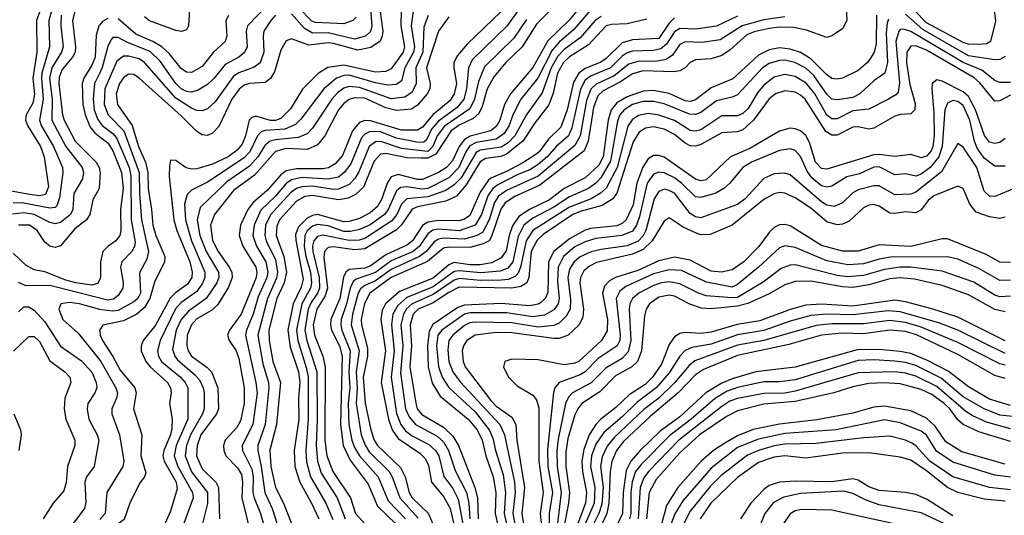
# Model space of a CAD drawing. Header units: inches. Extents: x 990535 to 1117859, y 769386 to 892122.
# Tile 893 of 1056: x 1059695 to 1063447, y 863643 to 865533. Entities that reach past the tile are written whole.
import ezdxf

# ---------------------------------------------------------------- set-up
doc = ezdxf.new("R2010")
doc.units = ezdxf.units.IN
doc.header["$MEASUREMENT"] = 0
doc.layers.add('B0856', color=7, linetype='Continuous')
doc.layers.add('B0866', color=7, linetype='Continuous')

msp = doc.modelspace()

# ---------------------------------------------------------------- linework, layer by layer
at = {"layer": 'B0856', "color": 5}
for points, elevation in [([(1060000, 865745.7), (1059970, 865750.5), (1059856.5, 865743.5), (1059830, 865730.3), (1059821.9, 865718.1), (1059802.3, 865650), (1059758.5, 865530), (1059760.5, 865410), (1059745.1, 865310), (1059751.8, 865248.2), (1059744.5, 865215.5), (1059719.8, 865170), (1059716.9, 865150), (1059724.1, 865130), (1059773.7, 865050), (1059788.1, 865010), (1059804, 864896), (1059793, 864867), (1059770, 864862.1), (1059733.1, 864866.9), (1059626.1, 864886.1)], 3420), ([(1060000, 865701), (1059910, 865698.3), (1059870, 865687.4), (1059850, 865662.9), (1059830, 865619.6), (1059805.8, 865530), (1059807.8, 865430), (1059779.2, 865330), (1059777.3, 865310), (1059784.8, 865230), (1059770.8, 865150), (1059776.4, 865130), (1059823.2, 865050), (1059857.3, 864970), (1059859.7, 864950), (1059846.3, 864853.7), (1059836.3, 864823.7), (1059830, 864817.8), (1059810, 864814.3), (1059710, 864833.8), (1059670, 864835.6)], 3440), ([(1060000, 865620.8), (1059953.2, 865606.8), (1059926.5, 865593.5), (1059905.9, 865570), (1059895.7, 865530), (1059907.8, 865430), (1059905.9, 865410), (1059895.6, 865390), (1059856.2, 865343.8), (1059845.4, 865314.6), (1059843.9, 865290), (1059857.7, 865170), (1059863.7, 865150), (1059905.8, 865070), (1059986.4, 864990), (1059997.1, 864970), (1060000, 864955.9)], 3480), ([(1059853.3, 865550), (1059851.4, 865510), (1059859.8, 865430), (1059853.6, 865410), (1059817.2, 865350), (1059808.9, 865310), (1059818.3, 865230), (1059817.6, 865150), (1059870.2, 865050.2), (1059932.7, 864970), (1059938.4, 864950), (1059933.5, 864926.5), (1059901.3, 864870), (1059897.7, 864810), (1059888, 864790), (1059850, 864759.5), (1059830, 864754.8), (1059810, 864759.5), (1059750, 864790.7), (1059710, 864796.7), (1059667.7, 864792.3)], 3460), ([(1060000, 865514.3), (1059996.4, 865510), (1059986.2, 865473.8), (1059982.8, 865390), (1059970, 865359.3), (1059939.3, 865310), (1059933.2, 865290), (1059936, 865210), (1059943.9, 865170), (1059963.5, 865123.5), (1059981.3, 865101.3), (1060000, 865086.8)], 3520), ([(1060000, 865330.9), (1059980.4, 865290), (1059974.2, 865230), (1059979, 865190), (1059992.4, 865152.4), (1060000, 865142.3)], 3540), ([(1060000, 864931.7), (1059997.2, 864890), (1059973.7, 864846.3), (1059961.9, 864790), (1059949.8, 864770.2), (1059904.4, 864735.6), (1059850, 864671.4), (1059830, 864665), (1059810, 864669.5), (1059790, 864685.4), (1059761.3, 864730), (1059732, 864750), (1059690, 864750.4)], 3480), ([(1060000, 864543.5), (1059993, 864527), (1059970, 864521.3), (1059909, 864530), (1059870, 864540.1), (1059790, 864571.5), (1059750, 864579.7), (1059717.6, 864597.6), (1059670, 864642.8)], 3520), ([(1060000, 864471.4), (1059810, 864519.3), (1059718.1, 864518.1), (1059690, 864531)], 3540), ([(1059690, 864419.2), (1059710, 864438.4), (1059730, 864438.6), (1059750, 864425.9), (1059790, 864381.8), (1059850, 864288.1), (1059930, 864232.8), (1059970, 864188.8), (1059986.1, 864150), (1059988.3, 864130), (1059980.9, 864110), (1059954.3, 864070), (1059951.7, 864048.3), (1059958, 864010), (1059990.5, 863950), (1059996.3, 863930), (1059978, 863830), (1059949.8, 863790.2), (1059942.8, 863770), (1059946.4, 863693.6), (1059941.3, 863670), (1059868.3, 863571.7)], 3540), ([(1060000, 864428.5), (1059923.1, 864450), (1059884.7, 864455.3), (1059851.6, 864450), (1059843.6, 864430), (1059859.4, 864390), (1059918, 864338), (1060000, 864235.1)], 3560), ([(1060000, 864351.1), (1059999.3, 864350), (1060000, 864343.1)], 3580), ([(1059670.9, 864269.1), (1059730, 864325.2), (1059750, 864325.7), (1059770, 864305.6), (1059810, 864233), (1059866.3, 864190), (1059885.3, 864170), (1059889.5, 864150), (1059866.5, 864090), (1059864.4, 864050), (1059870.1, 864010), (1059904.5, 863930), (1059905.5, 863910), (1059877.3, 863830), (1059871.9, 863768.1), (1059862.7, 863737.3), (1059822, 863690), (1059783.7, 863630)], 3520), ([(1059672, 864030), (1059697.8, 863970), (1059700.1, 863950), (1059691.9, 863890)], 3480)]:
    msp.add_lwpolyline(points, dxfattribs=dict(at, elevation=elevation))
at = {"layer": 'B0866', "color": 5}
for points, elevation in [([(1061150.1, 865630), (1061147, 865510), (1061161.3, 865430), (1061155.8, 865410), (1061110, 865346.4), (1061090, 865336.4), (1061050, 865333.2), (1060930, 865359.8), (1060869.2, 865350.8), (1060832, 865328), (1060772.1, 865267.9), (1060726.2, 865193.8), (1060690, 865156.6), (1060670, 865148.7), (1060650.9, 865149.1), (1060595, 865165), (1060579.9, 865160.1), (1060569.5, 865150), (1060555.8, 865090), (1060541.9, 865058.1), (1060523.7, 865036.3), (1060488.9, 865010), (1060430, 864982.7), (1060370, 864964.6), (1060350, 864963.3), (1060328.5, 864968.6), (1060290, 864996.5), (1060270, 864998), (1060265.1, 864974.9), (1060264.8, 864935.2), (1060282.7, 864770), (1060293.9, 864730), (1060343, 864610), (1060352.5, 864570), (1060350.3, 864550), (1060334.8, 864525.2), (1060288.1, 864491.9), (1060268.1, 864471.9), (1060211.9, 864368.1), (1060165.2, 864310), (1060157.1, 864290), (1060157.7, 864270), (1060176, 864230), (1060191.6, 864210), (1060258, 864150), (1060269.7, 864130), (1060272.4, 864110), (1060266.1, 864070), (1060275.6, 864010), (1060274.5, 863974.5), (1060269, 863950), (1060243.6, 863890), (1060240.7, 863870), (1060245.3, 863850), (1060290.9, 863770), (1060295.1, 863744.9), (1060270, 863659.8), (1060229.5, 863570.5)], 3620), ([(1061061.5, 865610), (1061079, 865490), (1061076.6, 865470), (1061068.3, 865451.7), (1061033.2, 865426.8), (1060983.4, 865416.6), (1060890, 865442.2), (1060870, 865444.7), (1060796.3, 865436.3), (1060730, 865460.5), (1060710, 865452.4), (1060690, 865417.3), (1060665.6, 865334.5), (1060650.7, 865309.3), (1060630, 865294.4), (1060570, 865289.9), (1060550, 865283.2), (1060531, 865269), (1060503, 865230), (1060453.4, 865126.6), (1060430, 865100.7), (1060410, 865091.4), (1060390, 865094.4), (1060370, 865107.1), (1060310, 865166.3), (1060150, 865310.3), (1060130, 865323.7), (1060110, 865325.6), (1060090, 865312.2), (1060074.8, 865290), (1060061.9, 865250), (1060067, 865210), (1060123.4, 865130), (1060147, 865050), (1060174.5, 864990), (1060182.6, 864950), (1060183.7, 864890), (1060197.3, 864810), (1060201.9, 864750), (1060213.7, 864710), (1060247.9, 864630), (1060246.1, 864610), (1060208, 864532), (1060190.6, 864470), (1060170, 864435.9), (1060140.5, 864410), (1060090, 864385.2), (1060011, 864369), (1060000, 864351.1)], 3580), ([(1060640.5, 865590), (1060562.2, 865510), (1060557.7, 865490), (1060561.4, 865430), (1060552, 865408), (1060530, 865390.3), (1060478.1, 865361.9), (1060436.2, 865310), (1060410, 865285.8), (1060375.4, 865264.6), (1060350, 865257.4), (1060330, 865259.5), (1060309.6, 865270), (1060290, 865290.3), (1060230, 865375.1), (1060191.7, 865411.7), (1060106.1, 865446.1), (1060070, 865465.3), (1060050, 865465.4), (1060042.7, 865457.3), (1060030, 865430.8), (1060009.4, 865350.6), (1060000, 865330.9)], 3540), ([(1060344, 865616), (1060337.9, 865510), (1060330, 865494.8), (1060311.8, 865488.2), (1060290, 865491.9), (1060189, 865529), (1060170, 865544.7)], 3480), ([(1061737.6, 865590), (1061664.2, 865515.8), (1061609.5, 865430), (1061546.7, 865370), (1061503.1, 865316.9), (1061476.3, 865270), (1061457.4, 865202.6), (1061444, 865176), (1061423, 865157), (1061368.9, 865131.1), (1061338.9, 865110), (1061280, 865020), (1061250, 865004.9), (1061224.7, 865004.7), (1061170, 865006.8), (1061090, 865023.6), (1061070, 865020.2), (1061046, 864994), (1061004.8, 864895.2), (1060973.8, 864866.2), (1060946.9, 864853.1), (1060910, 864846), (1060810, 864863.4), (1060780.7, 864859.3), (1060750, 864841.7), (1060685.3, 864770), (1060674.2, 864745.8), (1060671.8, 864710), (1060701.9, 864630), (1060711, 864570), (1060702.2, 864530), (1060674.5, 864470), (1060644, 864350), (1060644.8, 864310), (1060659.7, 864230), (1060688.7, 864150), (1060673.4, 863990), (1060648.3, 863891.7), (1060651.6, 863830), (1060669.3, 863750), (1060699.4, 863690), (1060730, 863612.2)], 3780), ([(1061851.4, 865608.6), (1061788.4, 865531.6), (1061707.8, 865452.2), (1061650, 865350.6), (1061564.6, 865250), (1061541.9, 865210), (1061523.7, 865150), (1061512.2, 865127.8), (1061490, 865109.6), (1061411.2, 865088.8), (1061390, 865076.4), (1061370, 865050), (1061344.6, 864995.4), (1061320.7, 864970), (1061290, 864951), (1061230, 864924.1), (1061210, 864923.4), (1061136.6, 864943.4), (1061110, 864934.4), (1061094.8, 864910), (1061075.3, 864850), (1061058.4, 864821.6), (1061030, 864796.5), (1060990, 864775.6), (1060950, 864763.4), (1060930, 864762.9), (1060830, 864790), (1060810, 864786.9), (1060790, 864776.9), (1060757.1, 864742.9), (1060746.3, 864713.7), (1060747.3, 864692.7), (1060775.5, 864544.5), (1060767.1, 864512.9), (1060737.3, 864450), (1060716.2, 864350), (1060725, 864285), (1060757.4, 864190), (1060762.7, 864150), (1060757.1, 864090), (1060758.1, 864010), (1060740.2, 863890), (1060742.9, 863830), (1060762, 863770), (1060806.7, 863690), (1060834.2, 863630)], 3820), ([(1061030.2, 865590), (1061037, 865510), (1061031.7, 865488.3), (1061012.7, 865470), (1060970, 865459.5), (1060870, 865482.6), (1060810, 865481.4), (1060779.9, 865499.9), (1060730, 865556.1)], 3560), ([(1062842.8, 865610), (1062846.5, 865530), (1062830, 865498.3), (1062790, 865472.1), (1062770, 865465.8), (1062693.3, 865493.3), (1062643.1, 865503.1), (1062590, 865505.3), (1062550, 865500), (1062493.1, 865486.9), (1062464.9, 865475.1), (1062401.9, 865418.1), (1062370, 865397.1), (1062330, 865384.6), (1062270, 865380.7), (1062250, 865370.4), (1062230, 865349.5), (1062210, 865337.8), (1062185.7, 865334.3), (1062070, 865337.7), (1062030, 865326.4), (1061984.2, 865295.8), (1061918.1, 865261.9), (1061897.5, 865242.5), (1061881.4, 865198.6), (1061861.5, 865070), (1061846.2, 865033.8), (1061677.1, 864902.9), (1061581.3, 864858.7), (1061544.6, 864835.4), (1061528.6, 864811.4), (1061493.2, 864706.8), (1061483.2, 864690), (1061461.2, 864678.8), (1061410, 864664.4), (1061330, 864666.3), (1061310, 864661.8), (1061248.2, 864611.8), (1061110, 864550.4), (1061028.8, 864490), (1061009, 864451), (1060996.4, 864390), (1060997.6, 864370), (1061020.7, 864280.7), (1061020.2, 864250), (1061003.2, 864170), (1061011.6, 864071.6), (1061032.2, 863970), (1061045.4, 863930), (1061057.6, 863910), (1061146.1, 863826.1), (1061164.1, 863790), (1061178.5, 863730), (1061190, 863710), (1061251.2, 863651.2), (1061287, 863570)], 3980), ([(1060670, 865550.3), (1060651.7, 865530), (1060625.3, 865490), (1060621.9, 865470), (1060625.1, 865410), (1060610.9, 865369.1), (1060588.1, 865351.9), (1060530, 865331.3), (1060510, 865317.9), (1060439.9, 865220.1), (1060410, 865193.8), (1060390, 865186.2), (1060370, 865187.6), (1060350, 865196), (1060290, 865233.9), (1060170, 865369.6), (1060150, 865383.5), (1060110, 865394.8), (1060090, 865393.7), (1060065.4, 865374.6), (1060019.5, 865270), (1060017, 865210), (1060032.2, 865170), (1060091.7, 865110), (1060150.3, 864950.3), (1060151, 864870), (1060158.8, 864770), (1060186.2, 864650), (1060179.5, 864620.5), (1060151.8, 864568.2), (1060155.1, 864490), (1060144.7, 864470), (1060130, 864456.9), (1060070, 864425), (1060050, 864422.3), (1060006.7, 864426.7), (1060000, 864428.5)], 3560), ([(1061194.1, 865565.9), (1061186.1, 865510), (1061199.8, 865430), (1061195.7, 865410), (1061162.5, 865350), (1061150, 865300.4), (1061130, 865285.7), (1061096.9, 865283.1), (1061050, 865292.1), (1060950, 865321.2), (1060930, 865320.2), (1060901.6, 865310), (1060853.9, 865270), (1060765.7, 865154.3), (1060745.8, 865134.2), (1060704.5, 865115.5), (1060630, 865111.1), (1060614.6, 865105.4), (1060601, 865090), (1060572, 865030), (1060550, 865006.5), (1060410, 864914), (1060350, 864883.2), (1060333.1, 864866.9), (1060323.1, 864830), (1060326.5, 864770), (1060349.3, 864690), (1060399.7, 864570), (1060400.2, 864550), (1060391.9, 864528.1), (1060370, 864496.6), (1060310, 864455.2), (1060288.7, 864431.3), (1060230.6, 864310), (1060219.6, 864270), (1060223.7, 864250), (1060235.7, 864230), (1060307.6, 864170), (1060325.8, 864150), (1060335.4, 864130), (1060335.2, 864010), (1060291, 863910), (1060282.9, 863870), (1060297.8, 863830), (1060353.3, 863730), (1060355.5, 863710), (1060283.5, 863510)], 3640), ([(1061530, 865564), (1061399.4, 865440.6), (1061362.9, 865397.1), (1061349.4, 865370), (1061348.5, 865350), (1061359.4, 865290), (1061350.7, 865250), (1061334.7, 865225.3), (1061268.7, 865170), (1061230, 865123.6), (1061210, 865112), (1061150, 865111.8), (1061031.8, 865148.2), (1061010, 865148.5), (1060990, 865141.4), (1060962.9, 865110), (1060924.6, 865015.4), (1060896.4, 864983.6), (1060871.2, 864968.8), (1060850, 864964), (1060750, 864964.9), (1060710, 864956.7), (1060690, 864941.8), (1060638.1, 864881.9), (1060583.9, 864836.1), (1060563.8, 864810), (1060535.9, 864750), (1060531.7, 864710), (1060545.3, 864670), (1060594.4, 864590), (1060598.1, 864570), (1060595.5, 864550), (1060538.5, 864410), (1060494, 864350), (1060486.7, 864330), (1060493, 864310), (1060519.9, 864270), (1060530, 864241.8), (1060549.8, 864129.8), (1060549.8, 864069.8), (1060536.7, 864003.3), (1060521.6, 863978.4), (1060477.1, 863930), (1060470.8, 863910), (1060472.1, 863890), (1060480.6, 863870), (1060525.2, 863825.1), (1060539.5, 863799.5), (1060543.8, 863770), (1060541.8, 863710), (1060575.8, 863570)], 3720), ([(1061593, 865567), (1061550.9, 865509.1), (1061419.2, 865380.8), (1061405, 865350), (1061397.8, 865270), (1061387.7, 865230), (1061361.7, 865198.3), (1061290, 865146.8), (1061264.5, 865115.5), (1061244.4, 865075.6), (1061234.3, 865065.7), (1061214.6, 865065.4), (1061130, 865081.2), (1061070, 865105.5), (1061030, 865107), (1061010, 865097.4), (1060996.9, 865083.1), (1060956.7, 864983.3), (1060930.7, 864950), (1060910, 864933.1), (1060870, 864925.3), (1060770, 864931.5), (1060730, 864922.7), (1060710, 864908.6), (1060670, 864861), (1060613.3, 864806.6), (1060588.1, 864750), (1060583.1, 864710), (1060597.2, 864670), (1060632.1, 864610), (1060640.4, 864570), (1060636.7, 864550), (1060604, 864476), (1060584.7, 864410), (1060558.9, 864350), (1060555.5, 864330), (1060595.2, 864150), (1060599.1, 864110), (1060583, 863990), (1060542.5, 863910), (1060543.5, 863890), (1060579, 863819), (1060584.5, 863790), (1060583.6, 863730), (1060587.7, 863710), (1060612.1, 863650), (1060628.8, 863590)], 3740), ([(1061870, 865569.4), (1061805.2, 865494.8), (1061750, 865447.6), (1061723.4, 865416.6), (1061669.7, 865310.3), (1061604.6, 865230), (1061573.8, 865170), (1061559.8, 865130), (1061540.6, 865099.4), (1061510, 865077.3), (1061434.7, 865065.3), (1061410, 865052.6), (1061394.7, 865030), (1061368.2, 864970), (1061330, 864930.6), (1061250, 864889.6), (1061226.6, 864886.6), (1061170, 864895.8), (1061146.1, 864893.9), (1061130, 864880.1), (1061099.3, 864810), (1061084.8, 864790), (1061030, 864751), (1060990, 864732.7), (1060954.8, 864725.2), (1060930, 864725.9), (1060870, 864747), (1060830, 864752.8), (1060810, 864745.7), (1060790, 864727.7), (1060780.8, 864710), (1060778.7, 864670), (1060784.8, 864630), (1060802.8, 864570), (1060807.1, 864530), (1060802.4, 864510), (1060769.4, 864450), (1060749.5, 864350), (1060754, 864310), (1060786.9, 864206.9), (1060794.4, 864170), (1060794.6, 864010), (1060784.6, 863890), (1060787.7, 863847.7), (1060803.1, 863790), (1060861.8, 863690), (1060887.5, 863627.5)], 3840), ([(1060976.7, 865543.3), (1060964.8, 865530), (1060930, 865518.1), (1060822.2, 865522.2), (1060807.6, 865527.6), (1060758.9, 865578.9)], 3540), ([(1062959.5, 865550), (1062958.3, 865441.7), (1062950.8, 865409.2), (1062939.9, 865390), (1062925.7, 865370), (1062890, 865339.3), (1062830, 865310.8), (1062810, 865306.7), (1062790, 865308.8), (1062770, 865323.5), (1062710, 865384.2), (1062670, 865408.5), (1062630, 865421.4), (1062590, 865425.5), (1062550, 865417.8), (1062510, 865398.1), (1062412.6, 865307.4), (1062330, 865273.7), (1062270, 865227.4), (1062250, 865221.7), (1062230, 865224), (1062170, 865251.3), (1062110, 865263.8), (1062070, 865261.2), (1062010, 865238.8), (1061970, 865216.1), (1061948.5, 865190), (1061936.7, 865150), (1061917.9, 865010), (1061901.4, 864978.6), (1061849.7, 864930), (1061770, 864890.2), (1061713.4, 864846.6), (1061637.2, 864810), (1061596.7, 864783.3), (1061572.5, 864747.5), (1061559.9, 864710), (1061548.3, 864651.7), (1061530, 864624.9), (1061493.3, 864606.7), (1061450, 864599.1), (1061410, 864598.5), (1061350, 864607.6), (1061330, 864599), (1061270, 864547.9), (1061142.6, 864497.4), (1061089.3, 864450), (1061076.2, 864423.8), (1061071.1, 864390), (1061088.8, 864270), (1061072, 864150), (1061099.8, 864010), (1061114.2, 863970), (1061136.9, 863936.9), (1061219.9, 863879.9), (1061239.9, 863859.9), (1061252.9, 863832.9), (1061264, 863770), (1061310, 863715.2), (1061335, 863670), (1061363.2, 863550)], 4020), ([(1063450, 865392.4), (1063430, 865381.7), (1063410, 865380.1), (1063310, 865395.2), (1063135.7, 865495.7), (1063070, 865554.1)], 4040), ([(1063408.1, 865571.9), (1063412.6, 865527.4), (1063394.2, 865450), (1063378.7, 865441.3), (1063350, 865438.1), (1063310, 865440.2), (1063290, 865446.7), (1063150, 865521), (1063103.7, 865570)], 4020), ([(1060030, 865538.1), (1060010, 865526.2), (1060000, 865514.3)], 3520), ([(1060490.7, 865549.3), (1060479.9, 865530), (1060484.6, 865470), (1060478.2, 865450), (1060431.9, 865408.1), (1060390, 865355), (1060350, 865332.2), (1060330, 865332.8), (1060310, 865347.8), (1060264.4, 865404.4), (1060236.1, 865430), (1060202.3, 865450), (1060137.5, 865477.5), (1060070, 865536.7)], 3520), ([(1061251, 865549), (1061234.7, 865505.3), (1061231.2, 865410), (1061204.2, 865350), (1061206.1, 865290), (1061190, 865256.4), (1061161.8, 865238.2), (1061110, 865232.1), (1060990, 865275.1), (1060950, 865278.5), (1060930, 865272.3), (1060905.7, 865254.3), (1060883.9, 865230), (1060810, 865119.9), (1060790, 865098.2), (1060756.3, 865083.7), (1060670, 865075.8), (1060648.8, 865070), (1060630, 865054.8), (1060602.7, 865010), (1060570, 864974.6), (1060484.6, 864915.4), (1060382.9, 864817.1), (1060371.3, 864770), (1060381.2, 864710), (1060405.4, 864650), (1060451.9, 864570), (1060453.8, 864550), (1060446.6, 864530), (1060405.9, 864470), (1060337.5, 864422.5), (1060309.9, 864390.1), (1060291.4, 864350), (1060277.5, 864277.5), (1060285.3, 864250), (1060296.6, 864236.6), (1060361, 864181), (1060379.6, 864159.6), (1060393.8, 864130), (1060397.1, 864110), (1060397.5, 864050), (1060391.7, 864030), (1060345.1, 863950), (1060330.2, 863910), (1060324.7, 863870), (1060350, 863809.4), (1060410, 863730), (1060410, 863688.5), (1060361, 863490)], 3660), ([(1061330, 865544.8), (1061290.5, 865489.5), (1061245.5, 865350), (1061259.4, 865290), (1061257.6, 865270), (1061247.7, 865250), (1061210, 865207.3), (1061187.3, 865192.7), (1061130, 865187.6), (1061090, 865197.2), (1061010, 865233.5), (1060970, 865235.5), (1060950, 865229.1), (1060930, 865214.2), (1060910, 865190), (1060857.9, 865090), (1060830, 865056.1), (1060790, 865038.7), (1060710, 865041.6), (1060669.1, 865030.9), (1060590, 864940.5), (1060510, 864882.1), (1060437.2, 864790), (1060421.4, 864750), (1060430, 864691.8), (1060450.5, 864650), (1060492.9, 864590), (1060502.8, 864570), (1060504.3, 864550), (1060490, 864513.2), (1060450, 864447.3), (1060430, 864427.2), (1060370, 864392.2), (1060349.8, 864370), (1060333.5, 864330), (1060331.4, 864291.4), (1060336.9, 864270), (1060349.7, 864250), (1060408.4, 864208.4), (1060425.1, 864190), (1060450.3, 864130), (1060452, 864050), (1060444.9, 864030), (1060385.2, 863950), (1060371.1, 863910), (1060368.7, 863870), (1060390, 863820.8), (1060442.1, 863770), (1060452.8, 863750), (1060456.4, 863630)], 3680), ([(1061625.4, 865534.5), (1061577.2, 865462.8), (1061466.4, 865353.6), (1061442.7, 865297.3), (1061428.3, 865230), (1061410, 865193.5), (1061313.3, 865126.7), (1061285.4, 865090), (1061269.3, 865050), (1061250, 865030.5), (1061150, 865041.6), (1061070.9, 865069.1), (1061050, 865067.3), (1061026.4, 865050), (1060987.3, 864952.7), (1060972.1, 864927.9), (1060950, 864904.9), (1060910, 864886.7), (1060890, 864885.4), (1060810, 864898.5), (1060770, 864896.5), (1060750, 864890.2), (1060727.1, 864872.9), (1060650.2, 864789.8), (1060632, 864750), (1060628.3, 864710), (1060633.9, 864690), (1060670, 864617.3), (1060677.2, 864570), (1060672.7, 864547.3), (1060638.8, 864470), (1060602, 864330), (1060621.2, 864221.2), (1060642.4, 864150), (1060644, 864130), (1060629.8, 863990), (1060602.8, 863910), (1060602.6, 863890), (1060615.5, 863830), (1060628.4, 863730), (1060656.9, 863670), (1060675.7, 863610)], 3760), ([(1061910, 865545.8), (1061887, 865530), (1061830, 865463.9), (1061770, 865419.6), (1061745.8, 865394.2), (1061720, 865350), (1061685.8, 865254.2), (1061626.6, 865173.4), (1061582.1, 865090), (1061556.2, 865063.8), (1061530, 865047.4), (1061450, 865035.5), (1061433.7, 865026.3), (1061377.4, 864930), (1061350, 864903.3), (1061318.1, 864881.9), (1061250, 864857.5), (1061169.6, 864850.4), (1061150, 864830), (1061131.5, 864790), (1061113.4, 864766.6), (1061010, 864699), (1060987.8, 864692.2), (1060950, 864691.6), (1060850, 864711.9), (1060830, 864706.4), (1060815.6, 864690), (1060810.5, 864670), (1060811.8, 864650), (1060836.1, 864550), (1060837.2, 864510), (1060830, 864489.9), (1060805.1, 864454.9), (1060794.6, 864430), (1060781.6, 864350), (1060789.1, 864310), (1060826.4, 864190), (1060828.5, 864010), (1060823.9, 863910), (1060830, 863850), (1060843.9, 863803.9), (1060904.2, 863710), (1060935.2, 863630)], 3860), ([(1062084.2, 865535.8), (1062010, 865517.8), (1061950, 865515.3), (1061929.9, 865510.1), (1061862.1, 865437.9), (1061790, 865392.1), (1061767, 865370), (1061744.7, 865330), (1061727.4, 865252.6), (1061710.9, 865209.1), (1061658.4, 865141.6), (1061612.3, 865070), (1061550, 865020.9), (1061528.5, 865011.5), (1061470, 865003.5), (1061450, 864991.7), (1061396.4, 864903.6), (1061359.1, 864860.9), (1061319.2, 864840.8), (1061210, 864820.1), (1061190, 864811.4), (1061149.2, 864750.8), (1061130, 864731.7), (1061010, 864659.4), (1060970, 864655.8), (1060890, 864667.3), (1060870, 864664.6), (1060855.9, 864650), (1060853.3, 864626.7), (1060867.8, 864510), (1060859.2, 864480.8), (1060827.3, 864430), (1060813.6, 864370), (1060818, 864330), (1060849.6, 864250), (1060858.9, 864210), (1060858, 863930), (1060864.7, 863870), (1060887.5, 863810), (1060954.8, 863710), (1060974.9, 863650), (1061046.6, 863570)], 3880), ([(1062190, 865540.1), (1062170, 865520.1), (1062130, 865461), (1062030, 865456), (1061990, 865445.3), (1061930, 865385), (1061908.7, 865371.3), (1061850, 865347.5), (1061825.2, 865330), (1061804.7, 865295.3), (1061781.3, 865190), (1061757, 865123), (1061710, 865078), (1061673.9, 865030), (1061660.9, 865019.1), (1061612.2, 864987.8), (1061550, 864954.5), (1061490.4, 864929.6), (1061480, 864920), (1061450, 864875.4), (1061410, 864787.2), (1061390, 864772.8), (1061370, 864766.8), (1061290, 864767.3), (1061250, 864761.1), (1061230, 864748.5), (1061192, 864690), (1061170, 864673.3), (1061090, 864636.6), (1061030, 864593.8), (1061010, 864586.3), (1060950, 864580.6), (1060937.3, 864570), (1060929, 864551), (1060915.1, 864470), (1060880.6, 864390), (1060878.6, 864370), (1060882.3, 864350), (1060912.9, 864290), (1060923.1, 864250), (1060917.5, 863990), (1060927.5, 863910), (1060953.4, 863853.4), (1061022.9, 863762.8), (1061058, 863678), (1061128.9, 863610)], 3920), ([(1062430, 865547.3), (1062350, 865508.2), (1062270, 865496.9), (1062210, 865500), (1062190, 865487.4), (1062159.9, 865440.1), (1062138.3, 865421.7), (1062110, 865416.4), (1062030, 865413), (1062010, 865407.4), (1061990, 865394.7), (1061945.4, 865350), (1061870, 865317.8), (1061850, 865302.5), (1061831.7, 865268.3), (1061798.9, 865121.1), (1061786.4, 865090), (1061739.5, 865050), (1061704.6, 865010), (1061670, 864980.6), (1061639, 864961.1), (1061590, 864941.8), (1061516.5, 864903.6), (1061497.7, 864890), (1061478.3, 864861.7), (1061454.6, 864790), (1061430.2, 864749.8), (1061370, 864728.5), (1061290, 864735), (1061269, 864731), (1061250, 864716.3), (1061218.6, 864670), (1061193.8, 864650), (1061110, 864613.8), (1061050, 864569.8), (1060976.3, 864543.7), (1060965.4, 864534.6), (1060954.3, 864510), (1060940.2, 864450), (1060919.3, 864390), (1060918.2, 864370), (1060922.3, 864350), (1060954.5, 864270), (1060949.2, 864190), (1060953.1, 864130), (1060945.9, 864070), (1060949.2, 863990), (1060959.8, 863930), (1060970, 863902.5), (1060989.6, 863870), (1061060.5, 863790), (1061098.5, 863698.5), (1061165.2, 863630)], 3940), ([(1062610, 865544.4), (1062530, 865532.5), (1062447.7, 865510), (1062363.6, 865456.4), (1062294, 865446), (1062230, 865448.4), (1062210, 865438.6), (1062182, 865398), (1062158.1, 865381.9), (1062124.3, 865375.7), (1062050, 865373.8), (1062016.4, 865363.6), (1061960.5, 865319.5), (1061892, 865288), (1061871, 865269), (1061854.6, 865225.4), (1061830.8, 865090), (1061810, 865054.1), (1061670, 864936.9), (1061550, 864881.8), (1061519.4, 864860.6), (1061503.6, 864836.4), (1061483.3, 864770), (1061457.7, 864722.3), (1061436.2, 864710), (1061390, 864696), (1061310, 864699.9), (1061290, 864696.4), (1061274.1, 864685.9), (1061244.2, 864650), (1061218.6, 864630), (1061110, 864581), (1061050, 864537.8), (1061010, 864519.8), (1060993.4, 864506.6), (1060984.7, 864490), (1060963, 864410), (1060958, 864370), (1060988.7, 864270), (1060976.9, 864190), (1060980.8, 864130), (1060977.4, 864070), (1060996.1, 863950), (1061010.6, 863910.6), (1061026, 863886), (1061103.2, 863810), (1061114.6, 863790), (1061143.5, 863710), (1061213, 863633)], 3960), ([(1063005, 865535.1), (1063000, 865520), (1062996.2, 865483.8), (1063001.5, 865370), (1062990.8, 865329.2), (1062950, 865299.6), (1062895.9, 865250), (1062870, 865236.7), (1062810, 865227.3), (1062790, 865230.7), (1062770, 865249.5), (1062721, 865321), (1062690, 865348.4), (1062649, 865370), (1062610, 865378.7), (1062590, 865378.3), (1062550, 865365.7), (1062525.4, 865350), (1062430, 865246.9), (1062410, 865237.6), (1062350, 865223.3), (1062290, 865179.3), (1062270, 865171.7), (1062247.5, 865172.5), (1062150, 865212.1), (1062110, 865221.9), (1062070, 865220.9), (1062030, 865209.5), (1061997.7, 865190), (1061981.8, 865170), (1061973.3, 865146.7), (1061946.1, 864993.9), (1061909.1, 864930.9), (1061890.3, 864909.7), (1061862.8, 864890), (1061790, 864858), (1061730, 864818.1), (1061650, 864776.6), (1061615.8, 864750), (1061593.6, 864706.4), (1061573.8, 864610), (1061554.3, 864585.7), (1061525.9, 864574.1), (1061452, 864568), (1061370, 864576), (1061350, 864573.7), (1061270, 864514.8), (1061170, 864474.4), (1061135.9, 864444.1), (1061116.7, 864410), (1061111.1, 864370), (1061121.9, 864270), (1061109.9, 864169.9), (1061131.2, 864031.2), (1061146.9, 863990), (1061165, 863965), (1061190, 863946.1), (1061253.7, 863913.7), (1061279.8, 863890), (1061291.4, 863870), (1061311.4, 863791.4), (1061345.1, 863745.1), (1061365.3, 863705.3), (1061398.6, 863530)], 4040), ([(1063470, 865294.3), (1063430, 865294.4), (1063410, 865301.3), (1063361, 865341), (1063290, 865370.3), (1063090, 865488.5), (1063062.3, 865497.7), (1063050, 865496), (1063044.6, 865490), (1063033.6, 865450), (1063047.5, 865292.5), (1063042.5, 865257.5), (1063033.5, 865246.5), (1063005.5, 865230), (1062930, 865192.5), (1062870, 865185.9), (1062810, 865155.7), (1062790, 865155), (1062770, 865169.6), (1062724.3, 865250), (1062691.8, 865291.8), (1062650, 865317.2), (1062610, 865324.6), (1062570, 865314.7), (1062530, 865284.2), (1062505.6, 865254.4), (1062470, 865194.6), (1062450, 865175.1), (1062430, 865166.8), (1062370, 865166.4), (1062290, 865113.5), (1062270, 865108.6), (1062250, 865110.9), (1062190, 865148.5), (1062130, 865169.7), (1062090, 865175.3), (1062052.2, 865167.8), (1062028.1, 865151.9), (1062012.5, 865127.5), (1061970.8, 864970), (1061929.1, 864890.9), (1061908, 864872), (1061871.8, 864850), (1061790, 864818.8), (1061650.3, 864729.7), (1061624.6, 864690), (1061603.5, 864590), (1061593.7, 864566.2), (1061584.1, 864555.9), (1061557.2, 864542.8), (1061530, 864539.7), (1061450, 864538.8), (1061370, 864546.6), (1061350, 864539.9), (1061270, 864485.4), (1061190, 864450.1), (1061169.2, 864430.8), (1061157.1, 864410), (1061147.7, 864370), (1061154.7, 864290), (1061146.2, 864186.2), (1061164.5, 864050), (1061178.4, 864018.4), (1061203.2, 863990), (1061285.7, 863945.7), (1061310, 863923.2), (1061329.2, 863890), (1061353.7, 863813.7), (1061397.5, 863730), (1061406.4, 863690), (1061409.6, 863630)], 4060), ([(1063470, 865245.5), (1063430, 865223.9), (1063410, 865222.6), (1063352.8, 865292.8), (1063331.4, 865311.4), (1063150, 865417.1), (1063110, 865433.7), (1063090, 865433), (1063075.5, 865410), (1063073.8, 865370), (1063086.5, 865286.5), (1063106.6, 865213.4), (1063105.4, 865190), (1063090, 865174.2), (1063050, 865172.3), (1063030, 865165.5), (1062950, 865119.7), (1062930, 865116.3), (1062890, 865124.4), (1062870, 865123), (1062810, 865093.5), (1062790, 865093), (1062767.1, 865107.1), (1062687.3, 865230), (1062670, 865246.1), (1062650, 865256.7), (1062610, 865262.3), (1062574.3, 865250), (1062550, 865231.4), (1062490.3, 865150), (1062450, 865113.5), (1062430, 865105.8), (1062370, 865101.8), (1062290, 865057.3), (1062270, 865051.5), (1062250, 865052.6), (1062230, 865062.8), (1062190, 865095.4), (1062150, 865116.1), (1062110, 865124.7), (1062079.8, 865120.2), (1062055.5, 865104.5), (1062032.3, 865067.7), (1061970, 864871.9), (1061954.4, 864850), (1061914.6, 864825.4), (1061830, 864802.2), (1061802.2, 864790), (1061690, 864714), (1061667.2, 864692.8), (1061644.2, 864650), (1061635.2, 864550), (1061626.9, 864530), (1061604, 864516), (1061570, 864510), (1061370, 864513.4), (1061330, 864493.5), (1061270, 864454.2), (1061213.5, 864430), (1061194.3, 864410), (1061183.1, 864370), (1061187.9, 864290), (1061181.1, 864210), (1061205.2, 864065.2), (1061209.7, 864049.7), (1061227.4, 864027.4), (1061310, 863979.6), (1061344.7, 863944.7), (1061366.2, 863910), (1061429.7, 863749.7), (1061439.2, 863710), (1061441.8, 863630)], 4080), ([(1063450, 865080.2), (1063430, 865065.4), (1063410, 865060.7), (1063390, 865066.6), (1063371.5, 865091.5), (1063336.8, 865190), (1063310, 865240.2), (1063290, 865257.8), (1063210, 865299.3), (1063190, 865303.4), (1063172, 865290), (1063170.1, 865270), (1063178.5, 865178.5), (1063179.3, 865090), (1063174.6, 865050), (1063167.3, 865032.7), (1063150, 865012.8), (1063130, 865006.8), (1063090, 865019.1), (1063030, 865012), (1062970, 865019.6), (1062950, 865017.6), (1062770, 864963), (1062750, 864966.1), (1062727.3, 864990), (1062704.5, 865064.5), (1062690, 865091.4), (1062670, 865109.2), (1062650, 865117.7), (1062630, 865119.9), (1062590, 865108.8), (1062477.5, 865042.5), (1062402.8, 865010), (1062310, 864922.9), (1062290, 864919.2), (1062270, 864925.7), (1062150, 865009), (1062130, 865016), (1062110, 865014.9), (1062090, 865002.9), (1062069.1, 864970.9), (1062046.9, 864910), (1062032.7, 864827.3), (1062005.7, 864770), (1061990, 864756.6), (1061970, 864747.6), (1061870, 864737.4), (1061850, 864731.1), (1061790, 864697.3), (1061729.8, 864650), (1061710, 864610), (1061707.1, 864492.9), (1061696.6, 864470), (1061683.3, 864456.7), (1061670, 864448.1), (1061638, 864442), (1061530, 864450.5), (1061390, 864445.3), (1061364.5, 864435.5), (1061268.8, 864371.2), (1061254.9, 864345.1), (1061248.7, 864290), (1061251.8, 864210), (1061266.8, 864146.8), (1061297.4, 864097.4), (1061404.3, 864010), (1061438.2, 863970), (1061457.4, 863930), (1061470.9, 863870), (1061499.3, 863790), (1061509.7, 863730), (1061506.7, 863650), (1061529.2, 863550)], 4120), ([(1063450, 864974.2), (1063410, 864974.5), (1063370, 865005.3), (1063343.1, 865043.1), (1063332.8, 865070), (1063315.6, 865150), (1063290, 865205.6), (1063270, 865221.2), (1063250, 865224.8), (1063230, 865214.9), (1063220.5, 865190), (1063209.5, 865050), (1063196.7, 865010), (1063164.7, 864970), (1063130, 864944.5), (1063110, 864936.9), (1063070, 864946.1), (1063030, 864942.1), (1062970, 864972.4), (1062950, 864971), (1062895, 864945), (1062846.1, 864933.9), (1062790, 864898.5), (1062770, 864894.6), (1062750, 864899.9), (1062713.4, 864930), (1062695.4, 864955.4), (1062670, 865011.2), (1062650, 865034.3), (1062630, 865040.6), (1062590, 865034.2), (1062483.9, 864990), (1062450, 864969.3), (1062401.3, 864910), (1062377.5, 864890), (1062347.9, 864872.1), (1062290, 864855.5), (1062270, 864858.1), (1062217.1, 864910), (1062190, 864929.7), (1062150, 864949.9), (1062130, 864952.2), (1062110, 864944.2), (1062085.2, 864910), (1062056.8, 864783.2), (1062045.3, 864750), (1062030, 864726.9), (1061989.4, 864710.6), (1061890, 864698.4), (1061850, 864685.9), (1061810, 864666.7), (1061766.3, 864630), (1061746.2, 864590), (1061743.8, 864536.2), (1061750.3, 864470), (1061746.4, 864450), (1061730, 864427.3), (1061694, 864406), (1061650, 864399.7), (1061550, 864415.1), (1061410, 864415.5), (1061389.4, 864410), (1061302.8, 864350), (1061288.2, 864330), (1061282.4, 864290), (1061290.8, 864210.8), (1061304, 864170), (1061330.2, 864130.2), (1061430, 864038.3), (1061484, 863970), (1061497.7, 863937.7), (1061507.9, 863890), (1061537.2, 863797.2), (1061546.2, 863730), (1061540.3, 863650), (1061559.1, 863570)], 4140), ([(1060000, 865142.3), (1060009.6, 865129.6), (1060050, 865098.9), (1060063.3, 865083.3), (1060111.6, 864970), (1060118.4, 864938.4), (1060119.7, 864770), (1060134.9, 864685.1), (1060131.9, 864668.1), (1060122.1, 864650), (1060083.6, 864610), (1060079.1, 864590), (1060088.8, 864531.2), (1060087.6, 864510), (1060070, 864481.3), (1060052.2, 864467.8), (1060030, 864463.9), (1060000, 864471.4)], 3540), ([(1060000, 865086.8), (1060030, 865063.6), (1060050, 865033.5), (1060082.1, 864950), (1060088.8, 864890), (1060079.5, 864810), (1060080.2, 864730), (1060076.1, 864710), (1060061.2, 864690), (1060030, 864668.9), (1060011, 864649), (1060002.5, 864610), (1060002.8, 864550), (1060000, 864543.5)], 3520), ([(1063490, 864892.5), (1063410, 864858.8), (1063390, 864860.7), (1063370, 864879.5), (1063342.2, 864970), (1063290, 865047.4), (1063270, 865060.9), (1063207.4, 864952.6), (1063110, 864876.2), (1063090, 864867.7), (1063030, 864865.9), (1062970, 864899.2), (1062950, 864899.4), (1062890, 864884.7), (1062870, 864872.5), (1062830, 864834.8), (1062798.4, 864821.6), (1062770, 864825.5), (1062750, 864838.5), (1062630, 864941.9), (1062610, 864948.1), (1062570, 864945.4), (1062530, 864927.2), (1062459.2, 864850), (1062430, 864828.3), (1062290, 864778), (1062270, 864781), (1062250, 864794.7), (1062190, 864871.2), (1062170, 864882.5), (1062150, 864886.6), (1062130, 864878.5), (1062112.4, 864850), (1062080.2, 864730), (1062070.3, 864709.7), (1062051.3, 864688.7), (1062010, 864671.5), (1061910, 864657.5), (1061872.5, 864647.5), (1061830.9, 864629.1), (1061807.5, 864610), (1061790, 864581.9), (1061783.2, 864550), (1061793.8, 864466.2), (1061791.7, 864430), (1061776.7, 864403.3), (1061750, 864376.2), (1061730, 864367), (1061670, 864361.3), (1061570, 864377.3), (1061430, 864380.5), (1061410, 864377.3), (1061390, 864367.1), (1061344.8, 864330), (1061330.4, 864310), (1061326, 864274), (1061330.6, 864230), (1061345.3, 864190), (1061372.7, 864152.7), (1061524.5, 863990), (1061542, 863950), (1061580.5, 863770), (1061583.1, 863730), (1061574.2, 863650), (1061593.2, 863550)], 4160), ([(1060000, 864955.9), (1060001.2, 864950), (1060000, 864931.7)], 3480), ([(1063450, 864780.8), (1063430, 864775.1), (1063390, 864781), (1063339.2, 864799.2), (1063315, 864830), (1063290, 864889.7), (1063270, 864898.5), (1063177.9, 864862.1), (1063156.5, 864843.5), (1063130, 864807.8), (1063110, 864797), (1063070, 864800.1), (1063030, 864794), (1063010, 864795.6), (1062970, 864822.4), (1062950, 864828.4), (1062930, 864826.1), (1062910, 864815.9), (1062855.5, 864764.5), (1062830, 864753.7), (1062810, 864750.9), (1062770, 864762.7), (1062710, 864815), (1062650, 864854.1), (1062610, 864871.9), (1062590, 864873.9), (1062570, 864869.9), (1062530, 864847.9), (1062410, 864749.5), (1062325.5, 864714.5), (1062290, 864712.8), (1062270, 864720.5), (1062222.8, 864742.8), (1062170, 864778), (1062150, 864765.3), (1062105.1, 864690), (1062070, 864657.3), (1062030, 864639), (1061892.3, 864607.7), (1061865.9, 864594.1), (1061844.8, 864575.2), (1061831.8, 864550), (1061828.7, 864530), (1061842.6, 864430), (1061840.6, 864399.4), (1061826.5, 864370), (1061785.1, 864330), (1061750, 864317.4), (1061730, 864317.4), (1061570, 864339.6), (1061510, 864340.6), (1061430, 864330.8), (1061398.8, 864310), (1061386, 864290), (1061381, 864270), (1061384.6, 864230), (1061392.4, 864210), (1061490, 864081.1), (1061510, 864060.2), (1061570, 864018), (1061584.9, 863990), (1061589.2, 863930), (1061618.7, 863750), (1061607.8, 863650), (1061624.2, 863550)], 4180), ([(1063470, 864607.4), (1063430, 864608.8), (1063377.6, 864637.6), (1063230, 864697.5), (1063210, 864698), (1063090, 864668.6), (1062970, 864674.2), (1062890, 864650.5), (1062829.8, 864650.2), (1062750, 864671.8), (1062630, 864747.4), (1062610, 864752.6), (1062590, 864751), (1062570, 864740.7), (1062550, 864722), (1062511, 864669), (1062454.7, 864610), (1062410, 864580.1), (1062369.5, 864570.5), (1062330, 864574.1), (1062250, 864616.9), (1062190, 864628.3), (1062130, 864613.5), (1062050, 864577.3), (1061965.3, 864550), (1061942.4, 864537.6), (1061922.8, 864517.2), (1061915.2, 864490), (1061935.1, 864390), (1061933.5, 864346.5), (1061911.4, 864310), (1061825, 864230), (1061810, 864223), (1061770, 864217.6), (1061670, 864236.7), (1061570, 864239.1), (1061542.8, 864230), (1061538.5, 864210), (1061557.3, 864170), (1061590, 864137.1), (1061650, 864102.2), (1061663.9, 864083.9), (1061673.2, 864053.2), (1061672.5, 863850), (1061689.7, 863730), (1061677.6, 863650), (1061683.8, 863590)], 4220), ([(1063470, 864539.6), (1063430, 864539.1), (1063350, 864584.4), (1063270, 864619.8), (1063230, 864629.6), (1063012.6, 864627.4), (1062970, 864620.3), (1062910, 864602.7), (1062850, 864598.2), (1062770, 864614.4), (1062650, 864665), (1062610, 864671.2), (1062590, 864663.2), (1062510.4, 864589.6), (1062430, 864523.9), (1062410, 864513.4), (1062311.9, 864531.9), (1062216.5, 864576.5), (1062170, 864579.8), (1062110, 864564.8), (1062004.4, 864515.6), (1061981.4, 864498.6), (1061967.1, 864470), (1061982.6, 864330), (1061981, 864310), (1061970.9, 864290), (1061898.8, 864241.2), (1061849.5, 864190.5), (1061830, 864178.7), (1061750.3, 864149.7), (1061734.5, 864130), (1061728.2, 864111.8), (1061705.6, 863894.4), (1061707.8, 863830), (1061724.5, 863730), (1061712.7, 863650), (1061710.9, 863550.9)], 4240), ([(1063470, 864478.9), (1063430, 864476.6), (1063410, 864483.3), (1063330, 864532.3), (1063210, 864574.2), (1063090, 864589.1), (1063050, 864589.8), (1062990, 864581.3), (1062910, 864557.6), (1062850, 864552.8), (1062810, 864558.4), (1062650, 864598.1), (1062630, 864597.6), (1062596, 864584), (1062527.4, 864532.6), (1062430, 864474.5), (1062410, 864472.3), (1062310, 864479.8), (1062280.8, 864490), (1062210, 864526.6), (1062170, 864533.7), (1062140.2, 864530), (1062110, 864520), (1062053.8, 864490), (1062030.1, 864470), (1062020.1, 864450), (1062017.7, 864430), (1062023.4, 864310), (1062013.1, 864266.9), (1061990, 864241.2), (1061930, 864206.1), (1061871.9, 864148.1), (1061801, 864110), (1061785.6, 864094.4), (1061774.1, 864070), (1061746, 863934), (1061741, 863890), (1061742.4, 863830), (1061757.8, 863730), (1061738.6, 863570)], 4260), ([(1063450, 864419.4), (1063410, 864428.4), (1063310, 864484.6), (1063210, 864519.3), (1063103.9, 864543.9), (1063050, 864548.5), (1063010, 864544.7), (1062930, 864522), (1062870, 864512.1), (1062830, 864514.1), (1062710, 864536), (1062650, 864535.4), (1062610, 864522.4), (1062550, 864488.2), (1062468.9, 864451.1), (1062430, 864440.5), (1062330, 864431.1), (1062293.4, 864433.4), (1062248.6, 864448.6), (1062190, 864478.6), (1062170, 864482.9), (1062130, 864475.5), (1062094.2, 864450), (1062082.3, 864430), (1062075.7, 864404.3), (1062064.4, 864270), (1062048.8, 864230), (1062027.9, 864210), (1061964.9, 864175.1), (1061905.2, 864114.8), (1061837, 864070), (1061821.1, 864050), (1061810, 864026), (1061783.9, 863936.1), (1061776.2, 863883.8), (1061775.9, 863830), (1061790.2, 863730), (1061786, 863690), (1061767.3, 863590)], 4280), ([(1063450, 864308.9), (1063270, 864398.6), (1063170, 864431.1), (1063070, 864457.9), (1063030, 864464.2), (1062870, 864440.8), (1062750, 864448.4), (1062690, 864445.2), (1062630, 864428.4), (1062514.8, 864385.2), (1062428.7, 864371.3), (1062330, 864341.4), (1062290, 864337.2), (1062230, 864340.1), (1062210, 864336.7), (1062190, 864324.5), (1062170, 864294.5), (1062140.7, 864219.3), (1062106.1, 864170), (1062077.9, 864142.1), (1062017.1, 864102.9), (1061965.9, 864054.1), (1061909.6, 864010.4), (1061889.9, 863990.1), (1061865, 863950), (1061845, 863895), (1061836.6, 863850), (1061839.2, 863810), (1061855.1, 863730), (1061851, 863690), (1061775.6, 863490)], 4320), ([(1063450, 864260.5), (1063270, 864349.5), (1063197, 864377), (1063050, 864419.5), (1063003.6, 864423.6), (1062870, 864407.4), (1062769.3, 864410.7), (1062710, 864405.3), (1062630, 864383.3), (1062530, 864348), (1062430, 864332.2), (1062330, 864296.3), (1062256.4, 864283.6), (1062230, 864271.8), (1062210, 864250.9), (1062170, 864187.3), (1062120, 864130), (1062046.1, 864073.9), (1061990, 864018.6), (1061920.4, 863959.6), (1061890, 863914.7), (1061873.9, 863870), (1061869.2, 863830), (1061886.2, 863750), (1061883.8, 863690), (1061797.3, 863490)], 4340), ([(1063450, 864215.5), (1063430, 864221.4), (1063270, 864302.4), (1063130, 864361.4), (1063070, 864379), (1063010, 864385.8), (1062910, 864373.7), (1062790, 864374.1), (1062730, 864367.5), (1062530, 864309.8), (1062430, 864291.8), (1062268, 864232), (1062245.2, 864214.8), (1062190.8, 864150), (1062130, 864090.2), (1062072.9, 864047.1), (1061959.4, 863940.6), (1061932.9, 863907.1), (1061914.1, 863865.9), (1061908, 863830), (1061918.3, 863750), (1061913.5, 863686.5), (1061901.9, 863650), (1061821.2, 863490)], 4360), ([(1063450, 864165.3), (1063410, 864176.3), (1063270, 864257), (1063112.1, 864332.1), (1063070, 864343.9), (1063010, 864349.6), (1062910, 864335.1), (1062830, 864338.1), (1062750, 864330.4), (1062625.7, 864294.3), (1062430, 864252.4), (1062300.3, 864199.7), (1062270, 864179.3), (1062203.6, 864110), (1062097.9, 864022.1), (1061995.3, 863924.7), (1061968.7, 863890), (1061951.5, 863848.5), (1061945.1, 863810), (1061940.2, 863690), (1061932.3, 863650), (1061895.8, 863570)], 4380), ([(1060000, 864343.1), (1060001.3, 864330), (1060010.1, 864310), (1060050, 864249.6), (1060077.5, 864197.5), (1060133.5, 864130), (1060138.1, 864110), (1060128.9, 864050), (1060159.9, 863950), (1060156.7, 863870), (1060175, 863805), (1060170.4, 863790), (1060152.9, 863767.1), (1060113.9, 863690), (1060092.8, 863627.2), (1060041.8, 863590), (1060024.6, 863570), (1060021.4, 863550), (1060028.4, 863491.6), (1060018.1, 863450), (1060023, 863390), (1060000, 863379.7)], 3580), ([(1063470, 864061.6), (1063390, 864086.3), (1063310, 864133.6), (1063232.6, 864192.6), (1063153.9, 864233.9), (1063090, 864260), (1063050, 864268.6), (1062970, 864275.9), (1062886.2, 864273.8), (1062650, 864208.7), (1062499.3, 864190), (1062410, 864164.1), (1062370, 864147.8), (1062309.8, 864110.2), (1062210, 864019), (1062135.6, 863964.4), (1062058.7, 863890), (1062023.5, 863850), (1062005.5, 863814.5), (1061993.7, 863730), (1061992.1, 863650), (1061914.7, 863485.3)], 4420), ([(1060000, 864235.1), (1060004.1, 864230), (1060060.8, 864130), (1060067.3, 864110), (1060063.8, 864090), (1060045.9, 864050), (1060045.5, 864030), (1060075.1, 863950), (1060091.9, 863850), (1060087.5, 863830), (1060026.9, 863730), (1060020.1, 863650), (1060000, 863626.9)], 3560), ([(1063490, 864019), (1063430, 864025.4), (1063369.5, 864049.5), (1063290, 864095), (1063206.4, 864166.4), (1063110, 864214.6), (1063070, 864226), (1063030, 864231), (1062950, 864236), (1062890, 864233.4), (1062650, 864159.8), (1062590, 864152.5), (1062530, 864152.8), (1062430, 864130.6), (1062390, 864117.2), (1062346, 864090), (1062253, 864010), (1062171.9, 863948.1), (1062062.6, 863837.4), (1062041.3, 863810), (1062028.3, 863771.7), (1062022.9, 863730), (1062023.7, 863650), (1062018, 863630)], 4440), ([(1063470, 863973.7), (1063378.7, 863998.7), (1063323.7, 864023.7), (1063299.5, 864039.5), (1063190, 864134.3), (1063110, 864173.7), (1063070, 864185.7), (1063030, 864190.6), (1062890, 864187.1), (1062650, 864117.2), (1062610, 864109.8), (1062530, 864108.3), (1062430, 864088.6), (1062401.2, 864078.8), (1062370, 864058.9), (1062206.4, 863930), (1062090.9, 863810), (1062073.2, 863786.8), (1062059.4, 863750), (1062051.5, 863630)], 4460), ([(1063470, 863924.6), (1063350, 863961.7), (1063290.1, 863990.1), (1063270, 864007.3), (1063239.2, 864050), (1063217, 864070), (1063170, 864103.7), (1063130, 864123.6), (1063050, 864145.2), (1062989.1, 864149.1), (1062930, 864145.7), (1062870, 864133.4), (1062797.1, 864110), (1062650, 864077.6), (1062530, 864067.1), (1062430, 864041.3), (1062390, 864021.6), (1062285, 863950), (1062210, 863881.7), (1062120.3, 863779.7), (1062093.7, 863730), (1062083.3, 863630)], 4480), ([(1063450, 863838.9), (1063285.3, 863885.3), (1063223.5, 863923.5), (1063183.6, 863983.6), (1063150, 864014.3), (1063090, 864042.2), (1062990, 864059.1), (1062950, 864055.8), (1062870, 864033.4), (1062732.7, 864007.3), (1062590, 863991.5), (1062490, 863971.2), (1062430, 863946.3), (1062381.1, 863918.9), (1062338.4, 863890), (1062291.4, 863850), (1062203.1, 863750), (1062159.5, 863680.5), (1062140, 863610)], 4520), ([(1063470, 863789), (1063410, 863796.7), (1063250, 863845.8), (1063188.5, 863888.5), (1063150, 863949), (1063130, 863964.9), (1063050, 863996.7), (1062990, 864007.6), (1062805.3, 863970), (1062610, 863954.9), (1062510, 863934), (1062430, 863901.6), (1062330, 863822.8), (1062221.6, 863698.4), (1062190.9, 863649.1), (1062145.4, 863525.4)], 4540), ([(1063470, 863740.5), (1063390, 863750), (1063250, 863789.7), (1063163, 863850), (1063110, 863908.4), (1063097.1, 863917.1), (1063069.8, 863930), (1063010, 863944.7), (1062910, 863939.1), (1062730, 863916.8), (1062610, 863914.9), (1062570, 863908.7), (1062510, 863891), (1062467.8, 863872.2), (1062366.4, 863793.6), (1062326.4, 863753.6), (1062250, 863658.7), (1062203.3, 863570)], 4560), ([(1063450, 863697.3), (1063370, 863704.8), (1063270, 863730.2), (1063229.8, 863749.8), (1063150, 863813.5), (1063090, 863854.1), (1063050, 863865.5), (1062930, 863881.7), (1062830, 863880.6), (1062690, 863860.8), (1062610, 863870), (1062570, 863865.5), (1062510, 863844.2), (1062430, 863787.1), (1062328.5, 863690), (1062287.8, 863630)], 4580), ([(1063250, 863642), (1063150, 863704.6), (1063110, 863723), (1063070, 863730.8), (1062970, 863738.3), (1062930, 863752), (1062890, 863777.6), (1062870, 863782.4), (1062790, 863771.1), (1062650, 863774.2), (1062590, 863769.9), (1062550, 863756.6), (1062530, 863741.9), (1062480.7, 863690), (1062441.6, 863630)], 4620), ([(1063230, 863606.4), (1063130, 863652.4), (1062970, 863683.5), (1062920.7, 863700.7), (1062870, 863726.1), (1062835, 863735), (1062670, 863726.9), (1062607.1, 863712.9), (1062567.6, 863692.4), (1062534.7, 863650), (1062518, 863610)], 4640), ([(1063050, 863605.9), (1062790, 863663.4), (1062673.9, 863666.1), (1062650, 863660.2), (1062630.9, 863649.1), (1062607.1, 863612.9)], 4660)]:
    msp.add_lwpolyline(points, dxfattribs=dict(at, elevation=elevation))

doc.saveas('drawing.dxf')
